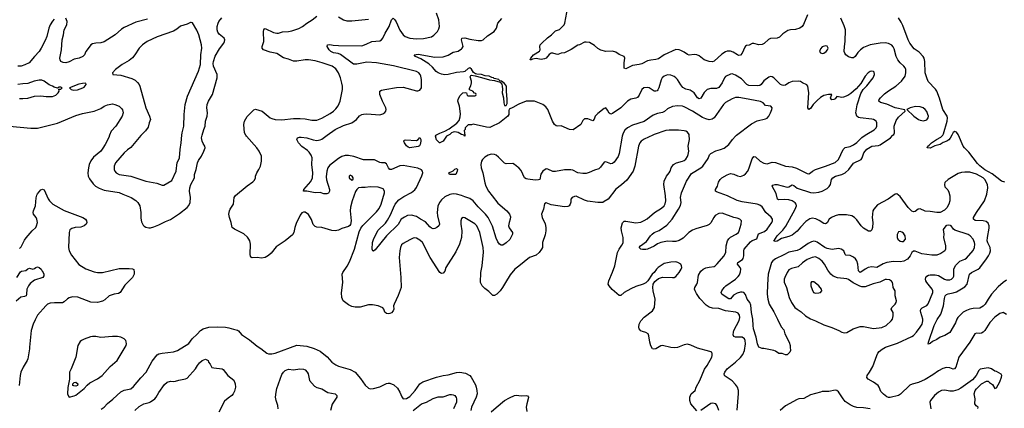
# Model space of a CAD drawing. Header units: inches. Extents: x 1771504 to 1971212, y 471788 to 643615.
# Tile 556 of 587: x 1903994 to 1915844, y 556716 to 561391. Entities that reach past the tile are written whole.
import ezdxf

# ---------------------------------------------------------------- set-up
doc = ezdxf.new("R2010")
doc.units = ezdxf.units.IN
doc.header["$MEASUREMENT"] = 0
for name, color, linetype in [('B9505', 7, 'Continuous'), ('B9506', 7, 'Continuous'), ('B9515', 7, 'Continuous'), ('B9516', 7, 'Continuous')]:
    doc.layers.add(name, color=color, linetype=linetype)

msp = doc.modelspace()

# ---------------------------------------------------------------- linework, layer by layer
at = {"layer": 'B9505', "color": 5}
for points, elevation in [([(1905075, 560000), (1905065, 559975), (1905024, 559890), (1904996, 559844), (1904969, 559811), (1904882, 559738), (1904848, 559692), (1904829, 559650), (1904820, 559610), (1904814, 559550), (1904818, 559510), (1904835, 559475), (1904877, 559417), (1904908, 559390), (1904950, 559365), (1905010, 559342), (1905190, 559313), (1905235, 559290), (1905337, 559250), (1905390, 559217), (1905415, 559190), (1905440, 559150), (1905452, 559070), (1905450, 559002), (1905459, 558959), (1905480, 558920), (1905490, 558908), (1905510, 558895), (1905546, 558886), (1905570, 558887), (1905610, 558898), (1905670, 558922), (1905750, 558965), (1905810, 558988), (1905919, 559061), (1906010, 559133), (1906030, 559157), (1906045, 559190), (1906048, 559252), (1906037, 559330), (1906041, 559370), (1906055, 559410), (1906096, 559490), (1906097, 559530), (1906118, 559590), (1906133, 559670), (1906144, 559696), (1906183, 559750), (1906211, 559810), (1906224, 559850), (1906222, 559870), (1906200, 559900), (1906188, 559928), (1906182, 559970), (1906190, 560000)], 420), ([(1905454, 560000), (1905450, 559996), (1905330, 559852), (1905290, 559825), (1905250, 559790), (1905145, 559670), (1905130, 559630), (1905130, 559590), (1905139, 559570), (1905156, 559550), (1905190, 559529), (1905330, 559507), (1905510, 559448), (1905643, 559423), (1905710, 559399), (1905730, 559400), (1905824, 559456), (1905875, 559570), (1905888, 559672), (1905911, 559709), (1905918, 559730), (1905924, 559830), (1905937, 559910), (1905946, 560000)], 440), ([(1910000, 558426), (1909952, 558388), (1909898, 558322), (1909839, 558230), (1909806, 558170), (1909778, 558130), (1909736, 558090), (1909710, 558073), (1909690, 558073), (1909640, 558120), (1909590, 558156), (1909561, 558190), (1909540, 558230), (1909542, 558350), (1909559, 558430), (1909576, 558596), (1909571, 558650), (1909533, 558830), (1909494, 558910), (1909470, 558935), (1909350, 559007), (1909330, 559012), (1909310, 559001), (1909302, 558970), (1909303, 558930), (1909316, 558850), (1909309, 558770), (1909288, 558690), (1909243, 558597), (1909122, 558410), (1909110, 558367), (1909090, 558340), (1909070, 558336), (1909050, 558350), (1908933, 558530), (1908840, 558710), (1908810, 558738), (1908770, 558761), (1908750, 558765), (1908730, 558761), (1908690, 558744), (1908610, 558697), (1908590, 558681), (1908578, 558650), (1908569, 558610), (1908562, 558530), (1908582, 558290), (1908583, 558170), (1908550, 558073), (1908499, 557970), (1908494, 557950), (1908496, 557910), (1908490, 557890), (1908470, 557865), (1908450, 557855), (1908430, 557852), (1908410, 557858), (1908390, 557873), (1908378, 557910), (1908366, 557926), (1908310, 557950), (1908241, 557961), (1908190, 557961), (1908090, 557931), (1908030, 557931), (1907990, 557942), (1907950, 557962), (1907888, 558010), (1907871, 558050), (1907866, 558106), (1907882, 558230), (1907876, 558330), (1907883, 558350), (1907934, 558426), (1907962, 558478), (1908025, 558630), (1908081, 558839), (1908098, 558882), (1908124, 558916), (1908290, 559078), (1908320, 559120), (1908346, 559170), (1908384, 559310), (1908385, 559330), (1908370, 559355), (1908310, 559378), (1908210, 559382), (1908150, 559372), (1908107, 559373), (1908073, 559367), (1908050, 559350), (1908036, 559324), (1907994, 559210), (1907974, 559134), (1907970, 559090), (1907982, 558970), (1907974, 558926), (1907966, 558914), (1907950, 558902), (1907870, 558878), (1907830, 558858), (1907790, 558852), (1907750, 558855), (1907630, 558890), (1907570, 558896), (1907550, 558903), (1907527, 558927), (1907506, 558986), (1907470, 559049), (1907430, 559076), (1907410, 559076), (1907390, 559067), (1907370, 559039), (1907322, 558938), (1907305, 558890), (1907295, 558830), (1907278, 558802), (1907190, 558730), (1907081, 558659), (1907019, 558581), (1906990, 558555), (1906950, 558531), (1906904, 558524), (1906850, 558529), (1906790, 558526), (1906782, 558530), (1906770, 558548), (1906768, 558568), (1906771, 558690), (1906763, 558730), (1906752, 558752), (1906735, 558775), (1906690, 558815), (1906581, 558870), (1906552, 558892), (1906540, 558950), (1906518, 559010), (1906510, 559050), (1906518, 559090), (1906527, 559110), (1906567, 559170), (1906574, 559250), (1906590, 559275), (1906730, 559393), (1906799, 559441), (1906818, 559462), (1906832, 559490), (1906833, 559510), (1906847, 559550), (1906872, 559588), (1906890, 559630), (1906905, 559690), (1906903, 559750), (1906876, 559810), (1906849, 559849), (1906722, 559990), (1906716, 560000)], 380), ([(1910000, 559607), (1909990, 559618), (1909950, 559650), (1909930, 559659), (1909850, 559658), (1909830, 559666), (1909758, 559738), (1909730, 559760), (1909710, 559768), (1909670, 559774), (1909630, 559763), (1909590, 559736), (1909565, 559710), (1909553, 559687), (1909545, 559650), (1909547, 559610), (1909569, 559549), (1909593, 559430), (1909605, 559390), (1909635, 559330), (1909680, 559270), (1909750, 559185), (1909858, 559090), (1909888, 559050), (1909899, 559019), (1909898, 558990), (1909884, 558950), (1909877, 558910), (1909885, 558885), (1909925, 558830), (1909925, 558810), (1909892, 558748), (1909850, 558706), (1909810, 558677), (1909790, 558679), (1909770, 558689), (1909750, 558717), (1909730, 558763), (1909686, 558906), (1909630, 559010), (1909598, 559050), (1909510, 559139), (1909450, 559210), (1909410, 559240), (1909350, 559259), (1909310, 559277), (1909250, 559293), (1909210, 559297), (1909171, 559289), (1909110, 559260), (1909070, 559224), (1909046, 559190), (1909028, 559148), (1909018, 559070), (1909022, 559030), (1909047, 558930), (1909040, 558910), (1909016, 558890), (1908990, 558879), (1908970, 558876), (1908950, 558881), (1908930, 558897), (1908878, 558958), (1908817, 558990), (1908770, 559025), (1908710, 559039), (1908663, 559037), (1908623, 559017), (1908584, 558990), (1908550, 558926), (1908408, 558792), (1908270, 558621), (1908250, 558605), (1908244, 558610), (1908237, 558630), (1908240, 558710), (1908250, 558747), (1908270, 558790), (1908310, 558859), (1908396, 558944), (1908421, 558979), (1908458, 559042), (1908491, 559129), (1908512, 559170), (1908557, 559223), (1908617, 559263), (1908710, 559311), (1908750, 559346), (1908768, 559372), (1908832, 559512), (1908844, 559550), (1908841, 559570), (1908830, 559584), (1908784, 559604), (1908610, 559637), (1908570, 559632), (1908470, 559588), (1908450, 559590), (1908433, 559610), (1908410, 559658), (1908390, 559668), (1908350, 559667), (1908330, 559672), (1908264, 559704), (1908130, 559705), (1908014, 559746), (1907950, 559757), (1907910, 559757), (1907870, 559744), (1907830, 559721), (1907722, 559638), (1907702, 559610), (1907690, 559570), (1907682, 559502), (1907686, 559466), (1907722, 559350), (1907724, 559330), (1907710, 559303), (1907690, 559297), (1907656, 559296), (1907610, 559312), (1907550, 559310), (1907450, 559330), (1907427, 559327), (1907408, 559330), (1907414, 559350), (1907497, 559443), (1907516, 559490), (1907523, 559550), (1907511, 559650), (1907514, 559730), (1907503, 559763), (1907478, 559798), (1907458, 559818), (1907390, 559866), (1907350, 559910), (1907329, 559950), (1907339, 559970), (1907363, 559977), (1907383, 559977), (1907450, 559969), (1907526, 559946), (1907570, 559938), (1907610, 559944), (1907630, 559953), (1907694, 560000)], 360), ([(1909154, 560000), (1909132, 559988), (1909090, 559928), (1909052, 559908), (1909046, 559910), (1909010, 559946), (1908999, 559990), (1909007, 560000)], 340), ([(1909350, 560000), (1909351, 559989), (1909343, 560000)], 340), ([(1903990, 558638), (1904010, 558660), (1904050, 558737), (1904072, 558768), (1904144, 558850), (1904188, 558890), (1904198, 558910), (1904207, 558950), (1904202, 558990), (1904192, 559010), (1904161, 559050), (1904155, 559070), (1904158, 559090), (1904184, 559150), (1904193, 559247), (1904202, 559278), (1904210, 559296), (1904250, 559345), (1904270, 559351), (1904290, 559345), (1904336, 559236), (1904353, 559210), (1904393, 559173), (1904530, 559094), (1904753, 559013), (1904784, 558990), (1904797, 558970), (1904802, 558950), (1904794, 558930), (1904771, 558910), (1904730, 558896), (1904662, 558890), (1904620, 558880), (1904598, 558862), (1904589, 558831), (1904583, 558650), (1904591, 558611), (1904618, 558558), (1904707, 558447), (1904790, 558394), (1904890, 558357), (1904930, 558348), (1904991, 558349), (1905190, 558398), (1905310, 558397), (1905352, 558392), (1905366, 558386), (1905373, 558353), (1905371, 558330), (1905350, 558290), (1905261, 558199), (1905203, 558110), (1905183, 558097), (1905130, 558090), (1905071, 558070), (1905018, 558022), (1904990, 558004), (1904930, 557988), (1904850, 557992), (1904692, 558052), (1904630, 558055), (1904590, 558045), (1904568, 558032), (1904530, 557996), (1904510, 557985), (1904414, 557986), (1904359, 557981), (1904330, 557967), (1904310, 557950), (1904210, 557836), (1904178, 557782), (1904154, 557730), (1904133, 557650), (1904110, 557450), (1904112, 557430), (1904093, 557310), (1904085, 557290), (1904036, 557210), (1904009, 557151), (1903999, 557110), (1903988, 556992)], 380), ([(1903959, 558290), (1904002, 558358), (1904015, 558365), (1904068, 558372), (1904090, 558393), (1904110, 558403), (1904150, 558391), (1904170, 558396), (1904190, 558411), (1904210, 558418), (1904230, 558411), (1904251, 558391), (1904264, 558364), (1904278, 558350), (1904285, 558330), (1904285, 558310), (1904271, 558290), (1904170, 558259), (1904121, 558219), (1904098, 558190), (1904081, 558150), (1904076, 558090), (1904070, 558070), (1904050, 558061), (1904006, 558054), (1903950, 558006)], 360), ([(1904974, 556706), (1905010, 556728), (1905050, 556775), (1905116, 556824), (1905210, 556915), (1905250, 556932), (1905330, 556952), (1905363, 556977), (1905450, 557084), (1905515, 557150), (1905590, 557281), (1905650, 557359), (1905670, 557370), (1905710, 557381), (1905844, 557396), (1905895, 557410), (1906030, 557497), (1906070, 557552), (1906130, 557607), (1906170, 557652), (1906203, 557670), (1906270, 557690), (1906370, 557694), (1906470, 557690), (1906510, 557684), (1906566, 557666), (1906615, 557655), (1906629, 557649), (1906663, 557603), (1906761, 557541), (1906850, 557462), (1906896, 557436), (1906970, 557378), (1906990, 557370), (1907030, 557370), (1907070, 557380), (1907330, 557475), (1907450, 557463), (1907537, 557437), (1907610, 557402), (1907694, 557334), (1907752, 557272), (1907797, 557237), (1907830, 557221), (1907970, 557184), (1908030, 557152), (1908095, 557075), (1908153, 556993), (1908190, 556960), (1908210, 556950), (1908253, 556953), (1908330, 556976), (1908410, 557013), (1908430, 557019), (1908450, 557018), (1908498, 556998), (1908540, 556960), (1908570, 556910), (1908592, 556852), (1908610, 556830), (1908650, 556835), (1908690, 556857), (1908754, 556930), (1908808, 557010), (1908845, 557035), (1909010, 557089), (1909090, 557110), (1909150, 557120), (1909250, 557147), (1909290, 557152), (1909359, 557139), (1909410, 557111), (1909429, 557089), (1909478, 556998), (1909488, 556970), (1909497, 556930), (1909500, 556890), (1909486, 556850), (1909430, 556730), (1909425, 556690)], 380), ([(1905380, 556690), (1905430, 556738), (1905489, 556770), (1905550, 556785), (1905570, 556795), (1905619, 556830), (1905638, 556850), (1905670, 556906), (1905738, 557002), (1905770, 557030), (1905810, 557042), (1905850, 557039), (1905870, 557043), (1905910, 557056), (1905989, 557070), (1906010, 557080), (1906109, 557190), (1906132, 557230), (1906157, 557263), (1906190, 557290), (1906230, 557305), (1906261, 557290), (1906267, 557270), (1906287, 557247), (1906308, 557208), (1906330, 557201), (1906430, 557191), (1906443, 557183), (1906499, 557110), (1906570, 557055), (1906588, 557010), (1906590, 556970), (1906578, 556922), (1906563, 556890), (1906547, 556870), (1906502, 556838), (1906460, 556800), (1906390, 556670)], 360), ([(1907104, 556710), (1907102, 556750), (1907080, 556810), (1907074, 556850), (1907081, 556910), (1907090, 556956), (1907150, 557121), (1907168, 557152), (1907190, 557172), (1907230, 557185), (1907290, 557180), (1907366, 557190), (1907410, 557188), (1907430, 557178), (1907455, 557150), (1907464, 557130), (1907482, 557050), (1907543, 556983), (1907570, 556966), (1907631, 556950), (1907704, 556904), (1907790, 556891), (1907810, 556871), (1907810, 556849), (1907754, 556766), (1907736, 556690)], 360), ([(1908730, 556691), (1908830, 556769), (1908890, 556790), (1908970, 556833), (1909030, 556854), (1909090, 556853), (1909170, 556880), (1909190, 556882), (1909210, 556879), (1909230, 556870), (1909245, 556845), (1909249, 556829), (1909249, 556790), (1909213, 556710)], 360), ([(1909670, 556673), (1909730, 556726), (1909830, 556808), (1909890, 556841), (1909950, 556869), (1909970, 556872), (1910000, 556869)], 380)]:
    msp.add_lwpolyline(points, dxfattribs=dict(at, elevation=elevation))
for points, elevation in [([(1908690, 559849), (1908670, 559857), (1908650, 559874), (1908624, 559910), (1908618, 559930), (1908620, 559940), (1908636, 559944), (1908770, 559939), (1908789, 559950), (1908810, 559972), (1908821, 559950), (1908821, 559930), (1908815, 559890), (1908806, 559874), (1908790, 559864)], 340), ([(1909230, 559527), (1909166, 559530), (1909158, 559550), (1909210, 559572), (1909230, 559594), (1909250, 559602), (1909262, 559590), (1909258, 559570), (1909242, 559530)], 340), ([(1907970, 559519), (1907958, 559510), (1907961, 559490), (1907990, 559462), (1908008, 559472), (1908009, 559490), (1907995, 559510)], 380), ([(1905110, 557580), (1904970, 557567), (1904910, 557578), (1904870, 557578), (1904846, 557574), (1904770, 557547), (1904736, 557530), (1904722, 557518), (1904695, 557470), (1904668, 557330), (1904614, 557190), (1904594, 557150), (1904592, 557068), (1904572, 556968), (1904569, 556890), (1904580, 556860), (1904591, 556851), (1904650, 556864), (1904670, 556875), (1904770, 556955), (1904805, 556995), (1904837, 557023), (1904930, 557072), (1904988, 557110), (1905081, 557219), (1905165, 557290), (1905274, 557470), (1905278, 557490), (1905277, 557517), (1905272, 557532), (1905253, 557550), (1905210, 557570), (1905170, 557578)], 420), ([(1904670, 556984), (1904645, 556985), (1904633, 556990), (1904633, 557010), (1904650, 557027), (1904670, 557030), (1904695, 557010), (1904690, 556990)], 420)]:
    msp.add_lwpolyline(points, close=True, dxfattribs=dict(at, elevation=elevation))
at = {"layer": 'B9506', "color": 5}
for points, elevation in [([(1907694, 560000), (1907790, 560070), (1907890, 560119), (1907991, 560149), (1908046, 560190), (1908085, 560235), (1908110, 560249), (1908130, 560256), (1908170, 560258), (1908330, 560246), (1908363, 560257), (1908390, 560276), (1908401, 560290), (1908406, 560310), (1908401, 560330), (1908361, 560410), (1908330, 560490), (1908329, 560530), (1908350, 560542), (1908388, 560552), (1908530, 560576), (1908610, 560581), (1908770, 560535), (1908785, 560535), (1908810, 560545), (1908829, 560571), (1908830, 560670), (1908822, 560710), (1908815, 560730), (1908798, 560750), (1908770, 560768), (1908494, 560834), (1908290, 560874), (1908170, 560879), (1908050, 560855), (1908010, 560857), (1907854, 560974), (1907825, 560985), (1907770, 560993), (1907738, 561010), (1907720, 561030), (1907696, 561070), (1907698, 561090), (1907727, 561093), (1907765, 561085), (1907830, 561080), (1908110, 561077), (1908165, 561095), (1908230, 561130), (1908330, 561137), (1908350, 561150), (1908364, 561170), (1908393, 561230), (1908442, 561310), (1908470, 561391), (1908490, 561408), (1908510, 561388), (1908524, 561364), (1908570, 561266), (1908607, 561210), (1908634, 561190), (1908691, 561170), (1908770, 561162), (1908855, 561165), (1908950, 561186), (1908977, 561203), (1909024, 561250), (1909039, 561281), (1909045, 561310), (1909040, 561390), (1909011, 561470)], 360), ([(1904410, 561396), (1904387, 561373), (1904359, 561330), (1904343, 561290), (1904319, 561190), (1904301, 561139), (1904253, 561047), (1904230, 561010), (1904170, 560950), (1904107, 560873), (1904054, 560846), (1904010, 560832), (1903972, 560832)], 420), ([(1905530, 561399), (1905390, 561362), (1905250, 561298), (1905221, 561279), (1905143, 561210), (1905010, 561124), (1904970, 561112), (1904910, 561110), (1904870, 561102), (1904850, 561090), (1904804, 561030), (1904790, 561010), (1904774, 560970), (1904755, 560950), (1904711, 560929), (1904650, 560917), (1904590, 560885), (1904550, 560874), (1904517, 560877), (1904490, 560890), (1904480, 560910), (1904478, 560930), (1904495, 561030), (1904505, 561150), (1904521, 561210), (1904530, 561270), (1904561, 561330), (1904564, 561370), (1904550, 561409)], 420), ([(1905946, 560000), (1905949, 560031), (1905969, 560111), (1905975, 560250), (1905987, 560370), (1906013, 560470), (1906147, 560770), (1906169, 560850), (1906172, 560970), (1906185, 561050), (1906183, 561090), (1906148, 561208), (1906124, 561264), (1906072, 561352), (1906059, 561359), (1906050, 561359), (1906010, 561336), (1905930, 561314), (1905884, 561276), (1905846, 561254), (1905650, 561184), (1905526, 561130), (1905472, 561090), (1905430, 561050), (1905380, 560970), (1905350, 560932), (1905310, 560900), (1905227, 560850), (1905148, 560792), (1905111, 560750), (1905114, 560730), (1905210, 560722), (1905343, 560683), (1905382, 560662), (1905410, 560636), (1905430, 560610), (1905440, 560590), (1905512, 560332), (1905556, 560230), (1905567, 560190), (1905550, 560150), (1905540, 560100), (1905507, 560053), (1905454, 560000)], 440), ([(1906190, 560000), (1906209, 560071), (1906224, 560110), (1906231, 560170), (1906251, 560230), (1906254, 560270), (1906247, 560330), (1906251, 560370), (1906266, 560410), (1906314, 560490), (1906371, 560690), (1906369, 560730), (1906328, 560830), (1906324, 560864), (1906327, 560890), (1906346, 560954), (1906399, 561041), (1906449, 561110), (1906459, 561130), (1906462, 561150), (1906453, 561170), (1906395, 561215), (1906380, 561240), (1906372, 561270), (1906370, 561310), (1906381, 561350), (1906390, 561370), (1906425, 561415)], 420), ([(1906716, 560000), (1906700, 560030), (1906690, 560130), (1906700, 560170), (1906730, 560225), (1906810, 560307), (1906830, 560316), (1906910, 560289), (1907010, 560212), (1907030, 560201), (1907070, 560190), (1907150, 560186), (1907290, 560202), (1907370, 560203), (1907430, 560198), (1907510, 560181), (1907570, 560183), (1907630, 560206), (1907730, 560261), (1907770, 560289), (1907800, 560320), (1907825, 560355), (1907850, 560410), (1907877, 560550), (1907879, 560590), (1907871, 560629), (1907853, 560693), (1907831, 560750), (1907799, 560799), (1907754, 560830), (1907633, 560873), (1907550, 560896), (1907470, 560910), (1907430, 560909), (1907330, 560892), (1907290, 560891), (1907230, 560916), (1907170, 560933), (1907090, 560984), (1907010, 561000), (1906928, 561028), (1906912, 561050), (1906912, 561070), (1906932, 561130), (1906930, 561250), (1906932, 561268), (1906940, 561280), (1906950, 561285), (1907050, 561237), (1907090, 561228), (1907110, 561230), (1907155, 561245), (1907230, 561248), (1907270, 561255), (1907353, 561287), (1907397, 561310), (1907450, 561350), (1907515, 561390), (1907570, 561434)], 380), ([(1907830, 561426), (1907890, 561389), (1907930, 561377), (1907990, 561377), (1908190, 561396)], 380), ([(1909007, 560000), (1909010, 560005), (1909050, 560027), (1909112, 560048), (1909164, 560076), (1909255, 560145), (1909281, 560179), (1909296, 560224), (1909298, 560258), (1909288, 560350), (1909268, 560410), (1909270, 560431), (1909290, 560473), (1909329, 560510), (1909355, 560515), (1909371, 560511), (1909378, 560478), (1909390, 560474), (1909470, 560474), (1909482, 560478), (1909486, 560490), (1909482, 560502), (1909467, 560507), (1909446, 560530), (1909409, 560549), (1909409, 560569), (1909423, 560597), (1909430, 560630), (1909430, 560650), (1909416, 560704), (1909422, 560718), (1909430, 560723), (1909477, 560717), (1909550, 560694), (1909648, 560668), (1909710, 560660), (1909778, 560638), (1909795, 560615), (1909800, 560590), (1909806, 560554), (1909801, 560510), (1909815, 560450), (1909819, 560390), (1909830, 560358), (1909850, 560358), (1909859, 560381), (1909861, 560430), (1909851, 560530), (1909851, 560590), (1909830, 560624), (1909794, 560650), (1909774, 560654), (1909763, 560663), (1909761, 560670), (1909703, 560683), (1909697, 560690), (1909675, 560695), (1909645, 560710), (1909595, 560715), (1909553, 560730), (1909494, 560734), (1909479, 560739), (1909457, 560757), (1909430, 560797), (1909410, 560810), (1909390, 560804), (1909352, 560768), (1909336, 560764), (1909250, 560756), (1909150, 560730), (1909110, 560728), (1909070, 560735), (1909031, 560751), (1909007, 560767), (1908961, 560821), (1908919, 560859), (1908821, 560921), (1908759, 560950), (1908742, 560970), (1908790, 560977), (1908990, 560941), (1909090, 560943), (1909150, 560964), (1909210, 560999), (1909270, 561014), (1909310, 561039), (1909321, 561050), (1909330, 561070), (1909311, 561150), (1909314, 561166), (1909319, 561170), (1909350, 561171), (1909410, 561156), (1909510, 561140), (1909550, 561142), (1909570, 561150), (1909623, 561197), (1909705, 561250), (1909732, 561288), (1909750, 561350), (1909796, 561404)], 340), ([(1903990, 560443), (1904030, 560442), (1904090, 560448), (1904170, 560471), (1904250, 560476), (1904313, 560467), (1904390, 560467), (1904430, 560485), (1904458, 560510), (1904468, 560530), (1904466, 560554), (1904490, 560554), (1904506, 560570), (1904490, 560578), (1904470, 560578), (1904450, 560566), (1904410, 560579), (1904390, 560593), (1904350, 560609), (1904290, 560652), (1904262, 560662), (1904230, 560665), (1904166, 560650), (1904090, 560623), (1904030, 560621), (1903972, 560610)], 440), ([(1903870, 560110), (1904128, 560088), (1904210, 560087), (1904450, 560146), (1904670, 560238), (1904750, 560261), (1904890, 560292), (1904970, 560323), (1905010, 560350), (1905050, 560367), (1905110, 560377), (1905137, 560370), (1905190, 560349), (1905221, 560321), (1905230, 560306), (1905238, 560270), (1905229, 560230), (1905149, 560110), (1905095, 560050), (1905075, 560000)], 420), ([(1910000, 560373), (1909992, 560370), (1909930, 560333), (1909886, 560314), (1909881, 560299), (1909880, 560250), (1909870, 560230), (1909770, 560152), (1909670, 560103), (1909650, 560096), (1909610, 560097), (1909450, 560134), (1909430, 560128), (1909393, 560127), (1909354, 560090), (1909354, 560070), (1909344, 560056), (1909350, 560000)], 340), ([(1909343, 560000), (1909342, 560002), (1909310, 560009), (1909270, 560034), (1909230, 560042), (1909210, 560038), (1909190, 560028), (1909170, 560008), (1909154, 560000)], 340)]:
    msp.add_lwpolyline(points, dxfattribs=dict(at, elevation=elevation))
at = {"layer": 'B9506', "color": 5, "elevation": 440}
msp.add_lwpolyline([(1904790, 560626), (1904750, 560624), (1904706, 560614), (1904594, 560570), (1904614, 560550), (1904645, 560545), (1904690, 560548), (1904755, 560570), (1904770, 560581), (1904794, 560610)], close=True, dxfattribs=at)
at = {"layer": 'B9515', "color": 5}
for points, elevation in [([(1911248, 560000), (1911245, 559990), (1911210, 559781), (1911195, 559745), (1911150, 559677), (1911130, 559661), (1911110, 559656), (1911050, 559681), (1911030, 559676), (1910985, 559615), (1910963, 559597), (1910910, 559581), (1910848, 559552), (1910810, 559541), (1910770, 559540), (1910710, 559547), (1910650, 559580), (1910626, 559586), (1910550, 559586), (1910444, 559564), (1910410, 559566), (1910350, 559592), (1910330, 559595), (1910291, 559570), (1910266, 559534), (1910252, 559468), (1910237, 559463), (1910198, 559462), (1910111, 559471), (1910090, 559476), (1910070, 559489), (1910030, 559575), (1910000, 559607)], 360), ([(1911612, 560000), (1911510, 559953), (1911474, 559930), (1911458, 559910), (1911442, 559870), (1911397, 559630), (1911376, 559570), (1911299, 559461), (1911236, 559404), (1911167, 559353), (1911076, 559230), (1911030, 559202), (1911010, 559193), (1910950, 559191), (1910827, 559207), (1910790, 559218), (1910690, 559267), (1910670, 559265), (1910642, 559250), (1910628, 559230), (1910626, 559194), (1910617, 559170), (1910608, 559152), (1910590, 559142), (1910550, 559140), (1910390, 559162), (1910330, 559186), (1910310, 559175), (1910299, 559110), (1910275, 559050), (1910282, 559010), (1910317, 558937), (1910326, 558890), (1910327, 558850), (1910319, 558801), (1910287, 558710), (1910284, 558650), (1910275, 558630), (1910245, 558590), (1910210, 558558), (1910130, 558530), (1910000, 558426)], 380), ([(1912145, 556685), (1912072, 556770), (1912060, 556810), (1912060, 556850), (1912077, 556890), (1912122, 556930), (1912136, 556970), (1912180, 557050), (1912234, 557186), (1912266, 557230), (1912323, 557330), (1912329, 557350), (1912329, 557370), (1912322, 557390), (1912300, 557400), (1912150, 557438), (1912070, 557476), (1912030, 557487), (1911990, 557478), (1911910, 557448), (1911870, 557444), (1911829, 557449), (1911730, 557471), (1911710, 557466), (1911650, 557431), (1911626, 557426), (1911610, 557432), (1911590, 557467), (1911578, 557510), (1911567, 557587), (1911557, 557610), (1911530, 557629), (1911490, 557638), (1911470, 557648), (1911450, 557670), (1911444, 557690), (1911448, 557730), (1911469, 557770), (1911509, 557811), (1911611, 557889), (1911633, 557927), (1911642, 558030), (1911618, 558130), (1911612, 558170), (1911619, 558210), (1911637, 558243), (1911681, 558279), (1911730, 558295), (1911852, 558288), (1911870, 558290), (1911890, 558302), (1911932, 558350), (1911955, 558390), (1911961, 558410), (1911959, 558430), (1911949, 558449), (1911915, 558470), (1911890, 558476), (1911830, 558474), (1911750, 558458), (1911678, 558410), (1911658, 558390), (1911631, 558350), (1911605, 558330), (1911555, 558250), (1911530, 558226), (1911498, 558210), (1911410, 558180), (1911350, 558153), (1911270, 558107), (1911230, 558071), (1911210, 558071), (1911125, 558145), (1911087, 558190), (1911077, 558210), (1911084, 558250), (1911130, 558355), (1911156, 558430), (1911189, 558590), (1911207, 558630), (1911242, 558678), (1911255, 558705), (1911256, 558770), (1911236, 558850), (1911233, 558887), (1911250, 558947), (1911270, 558966), (1911290, 558969), (1911410, 558949), (1911470, 558957), (1911510, 558974), (1911544, 558996), (1911632, 559070), (1911717, 559123), (1911751, 559150), (1911764, 559176), (1911769, 559210), (1911766, 559270), (1911746, 559410), (1911750, 559450), (1911777, 559510), (1911812, 559550), (1911823, 559570), (1911835, 559610), (1911864, 559650), (1911898, 559670), (1911970, 559688), (1911990, 559698), (1912010, 559715), (1912030, 559746), (1912039, 559770), (1912045, 559810), (1912038, 559870), (1912057, 559950), (1912051, 560000)], 380), ([(1912628, 556692), (1912646, 556894), (1912645, 556930), (1912633, 556970), (1912610, 557004), (1912570, 557046), (1912483, 557103), (1912477, 557110), (1912474, 557130), (1912481, 557150), (1912510, 557190), (1912610, 557270), (1912670, 557327), (1912697, 557363), (1912717, 557410), (1912729, 557490), (1912725, 557530), (1912716, 557550), (1912690, 557570), (1912607, 557570), (1912590, 557580), (1912581, 557601), (1912583, 557630), (1912590, 557650), (1912651, 557771), (1912660, 557810), (1912657, 557837), (1912641, 557861), (1912614, 557874), (1912490, 557889), (1912410, 557915), (1912330, 557921), (1912290, 557934), (1912257, 557957), (1912178, 558038), (1912138, 558098), (1912122, 558130), (1912117, 558150), (1912119, 558170), (1912145, 558210), (1912152, 558228), (1912163, 558317), (1912190, 558367), (1912218, 558390), (1912250, 558404), (1912290, 558415), (1912350, 558423), (1912363, 558430), (1912390, 558453), (1912470, 558548), (1912494, 558590), (1912495, 558670), (1912512, 558730), (1912527, 558753), (1912547, 558773), (1912618, 558810), (1912643, 558830), (1912653, 558850), (1912676, 558930), (1912681, 558970), (1912662, 558990), (1912630, 559004), (1912590, 559012), (1912450, 559062), (1912410, 559061), (1912365, 559035), (1912347, 559013), (1912311, 558949), (1912290, 558927), (1912266, 558914), (1912130, 558873), (1912090, 558857), (1912048, 558832), (1911977, 558763), (1911930, 558735), (1911890, 558723), (1911850, 558722), (1911790, 558727), (1911710, 558711), (1911670, 558694), (1911630, 558668), (1911551, 558630), (1911530, 558626), (1911490, 558625), (1911468, 558630), (1911449, 558650), (1911466, 558670), (1911538, 558722), (1911585, 558790), (1911604, 558810), (1911630, 558829), (1911690, 558855), (1911781, 558919), (1911848, 558992), (1911923, 559110), (1911945, 559155), (1911954, 559190), (1911948, 559250), (1911957, 559310), (1912020, 559450), (1912081, 559539), (1912191, 559609), (1912215, 559630), (1912279, 559721), (1912296, 559764), (1912310, 559783), (1912370, 559815), (1912430, 559828), (1912473, 559847), (1912530, 559890), (1912572, 559950), (1912607, 559990), (1912620, 560000)], 360), ([(1915870, 557844), (1915830, 557869), (1915790, 557856), (1915730, 557813), (1915670, 557747), (1915610, 557651), (1915590, 557630), (1915570, 557619), (1915550, 557615), (1915510, 557618), (1915490, 557610), (1915430, 557510), (1915298, 557330), (1915260, 557210), (1915243, 557190), (1915230, 557186), (1915190, 557201), (1915150, 557207), (1915104, 557196), (1915052, 557168), (1914983, 557117), (1914890, 557061), (1914810, 557026), (1914733, 557007), (1914705, 556995), (1914593, 556887), (1914570, 556871), (1914470, 556847), (1914450, 556847), (1914430, 556855), (1914390, 556884), (1914359, 556919), (1914338, 556970), (1914324, 556990), (1914271, 557031), (1914206, 557066), (1914190, 557085), (1914192, 557110), (1914222, 557150), (1914262, 557218), (1914310, 557351), (1914322, 557378), (1914339, 557401), (1914373, 557427), (1914413, 557450), (1914559, 557501), (1914730, 557580), (1914750, 557593), (1914787, 557630), (1914832, 557690), (1914854, 557730), (1914865, 557770), (1914865, 557790), (1914838, 557870), (1914835, 557890), (1914840, 557910), (1914855, 557925), (1914910, 557954), (1914929, 557971), (1914984, 558110), (1914984, 558130), (1914976, 558150), (1914910, 558230), (1914899, 558250), (1914895, 558270), (1914899, 558290), (1914913, 558307), (1914930, 558316), (1914950, 558320), (1915010, 558321), (1915052, 558312), (1915125, 558270), (1915150, 558262), (1915190, 558263), (1915210, 558270), (1915230, 558290), (1915235, 558305), (1915238, 558390), (1915244, 558410), (1915261, 558439), (1915310, 558487), (1915370, 558509), (1915390, 558521), (1915470, 558614), (1915484, 558650), (1915488, 558690), (1915485, 558710), (1915468, 558750), (1915432, 558790), (1915407, 558807), (1915250, 558858), (1915231, 558871), (1915204, 558910), (1915195, 558915), (1915170, 558921), (1915150, 558916), (1915140, 558910), (1915106, 558866), (1915114, 558810), (1915112, 558770), (1915138, 558670), (1915138, 558630), (1915128, 558610), (1915081, 558579), (1915030, 558560), (1914970, 558559), (1914853, 558573), (1914770, 558606), (1914750, 558605), (1914730, 558589), (1914709, 558550), (1914678, 558510), (1914635, 558485), (1914590, 558479), (1914510, 558482), (1914430, 558470), (1914385, 558455), (1914310, 558410), (1914250, 558419), (1914205, 558410), (1914169, 558391), (1914130, 558360), (1914110, 558350), (1914090, 558369), (1914080, 558450), (1914068, 558488), (1914054, 558514), (1914030, 558535), (1913990, 558554), (1913937, 558557), (1913927, 558567), (1913913, 558610), (1913882, 558630), (1913850, 558639), (1913772, 558628), (1913710, 558637), (1913683, 558650), (1913590, 558716), (1913570, 558724), (1913550, 558725), (1913522, 558718), (1913482, 558698), (1913387, 558630), (1913350, 558616), (1913250, 558595), (1913190, 558561), (1913090, 558516), (1913058, 558490), (1913042, 558470), (1913003, 558330), (1912993, 558207), (1912990, 558090), (1912996, 558030), (1913012, 557970), (1913070, 557875), (1913116, 557790), (1913157, 557697), (1913190, 557661), (1913204, 557610), (1913255, 557510), (1913266, 557470), (1913265, 557450), (1913272, 557410), (1913262, 557390), (1913230, 557358), (1913210, 557358), (1913170, 557374), (1913130, 557374), (1913090, 557405), (1913070, 557413), (1912950, 557434), (1912930, 557434), (1912890, 557453), (1912872, 557490), (1912856, 557570), (1912827, 557670), (1912821, 557710), (1912819, 557790), (1912803, 557870), (1912795, 557955), (1912782, 557990), (1912748, 558030), (1912730, 558083), (1912710, 558107), (1912690, 558114), (1912670, 558114), (1912630, 558102), (1912585, 558075), (1912550, 558032), (1912530, 558034), (1912473, 558070), (1912445, 558090), (1912437, 558110), (1912445, 558130), (1912473, 558170), (1912494, 558190), (1912610, 558270), (1912640, 558300), (1912657, 558323), (1912670, 558359), (1912671, 558390), (1912665, 558410), (1912633, 558450), (1912635, 558470), (1912693, 558507), (1912701, 558519), (1912709, 558550), (1912708, 558610), (1912714, 558630), (1912790, 558720), (1912810, 558735), (1912864, 558756), (1912886, 558814), (1912956, 558844), (1912990, 558870), (1913044, 558950), (1913052, 558970), (1913053, 558990), (1913037, 559017), (1912972, 559072), (1912930, 559138), (1912900, 559160), (1912870, 559170), (1912690, 559201), (1912630, 559217), (1912511, 559271), (1912380, 559320), (1912369, 559330), (1912369, 559350), (1912391, 559389), (1912405, 559435), (1912423, 559470), (1912444, 559490), (1912510, 559526), (1912550, 559539), (1912590, 559533), (1912633, 559513), (1912670, 559504), (1912710, 559520), (1912730, 559538), (1912756, 559570), (1912775, 559610), (1912810, 559719), (1912830, 559745), (1912850, 559740), (1912907, 559687), (1912950, 559663), (1912990, 559657), (1913050, 559676), (1913090, 559674), (1913209, 559629), (1913290, 559619), (1913343, 559603), (1913470, 559541), (1913490, 559538), (1913510, 559547), (1913535, 559570), (1913571, 559589), (1913693, 559627), (1913810, 559671), (1913850, 559710), (1913905, 559830), (1913917, 559843), (1913930, 559853), (1913990, 559867), (1914030, 559885), (1914070, 559915), (1914130, 559974), (1914168, 560000)], 340), ([(1915870, 558258), (1915830, 558230), (1915770, 558178), (1915690, 558090), (1915648, 558030), (1915613, 557970), (1915590, 557945), (1915550, 557920), (1915470, 557916), (1915430, 557908), (1915387, 557893), (1915350, 557874), (1915285, 557810), (1915273, 557790), (1915257, 557743), (1915190, 557626), (1915130, 557593), (1915070, 557572), (1915030, 557544), (1914979, 557521), (1914950, 557494), (1914929, 557489), (1914930, 557512), (1914998, 557710), (1915036, 557784), (1915079, 557850), (1915113, 557950), (1915123, 558037), (1915132, 558068), (1915150, 558084), (1915168, 558092), (1915230, 558104), (1915270, 558117), (1915370, 558176), (1915396, 558210), (1915423, 558330), (1915448, 558350), (1915530, 558388), (1915550, 558407), (1915630, 558512), (1915655, 558550), (1915670, 558583), (1915676, 558610), (1915673, 558650), (1915645, 558705), (1915639, 558730), (1915641, 558770), (1915663, 558883), (1915661, 558910), (1915650, 558943), (1915624, 558964), (1915590, 558970), (1915494, 558974), (1915472, 558990), (1915475, 559010), (1915510, 559070), (1915605, 559210), (1915635, 559290), (1915646, 559370), (1915643, 559410), (1915611, 559470), (1915591, 559490), (1915510, 559532), (1915430, 559555), (1915370, 559557), (1915328, 559552), (1915290, 559542), (1915170, 559470), (1915130, 559432), (1915123, 559410), (1915130, 559382), (1915163, 559343), (1915177, 559317), (1915190, 559270), (1915188, 559210), (1915176, 559170), (1915153, 559127), (1915122, 559098), (1915070, 559073), (1915030, 559071), (1914950, 559085), (1914890, 559088), (1914830, 559115), (1914809, 559111), (1914770, 559083), (1914750, 559081), (1914730, 559088), (1914687, 559130), (1914590, 559264), (1914550, 559294), (1914530, 559292), (1914448, 559230), (1914318, 559162), (1914273, 559110), (1914262, 559090), (1914253, 559010), (1914262, 558950), (1914259, 558890), (1914250, 558864), (1914232, 558848), (1914210, 558847), (1914150, 558881), (1914122, 558910), (1914070, 558984), (1914042, 559010), (1914010, 559030), (1913945, 559045), (1913850, 559042), (1913807, 559033), (1913764, 559010), (1913737, 558990), (1913710, 558946), (1913690, 558937), (1913670, 558940), (1913617, 558977), (1913575, 558995), (1913530, 559002), (1913504, 558996), (1913456, 558964), (1913390, 558896), (1913352, 558848), (1913290, 558800), (1913250, 558782), (1913163, 558757), (1913110, 558727), (1913090, 558721), (1913070, 558726), (1913110, 558790), (1913180, 558860), (1913215, 558905), (1913327, 559110), (1913341, 559150), (1913338, 559170), (1913328, 559188), (1913290, 559213), (1913250, 559223), (1913193, 559227), (1913130, 559224), (1913113, 559233), (1913100, 559300), (1913049, 559390), (1913059, 559401), (1913086, 559410), (1913112, 559408), (1913230, 559376), (1913250, 559380), (1913290, 559404), (1913310, 559396), (1913350, 559365), (1913510, 559312), (1913550, 559309), (1913610, 559316), (1913650, 559329), (1913710, 559360), (1913737, 559383), (1913753, 559410), (1913765, 559470), (1913779, 559490), (1913812, 559510), (1913890, 559530), (1913930, 559549), (1913973, 559590), (1914030, 559663), (1914120, 559710), (1914133, 559730), (1914154, 559790), (1914190, 559835), (1914250, 559868), (1914330, 559878), (1914350, 559885), (1914473, 559970), (1914504, 560000)], 320), ([(1915213, 560000), (1915194, 559966), (1915175, 559945), (1915151, 559929), (1915108, 559912), (1915070, 559890), (1915008, 559872), (1914950, 559846), (1914914, 559850), (1914923, 559870), (1914940, 559880), (1914968, 559910), (1915027, 559950), (1915081, 559979), (1915101, 559999), (1915102, 560000)], 280), ([(1915850, 559438), (1915811, 559450), (1915697, 559537), (1915610, 559585), (1915550, 559634), (1915522, 559662), (1915417, 559797), (1915364, 559850), (1915350, 559871), (1915294, 560000)], 280), ([(1915527, 556713), (1915528, 556730), (1915506, 556746), (1915489, 556770), (1915495, 556830), (1915482, 556890), (1915495, 556930), (1915509, 556951), (1915569, 557011), (1915630, 557042), (1915650, 557042), (1915665, 557025), (1915702, 557002), (1915730, 556954), (1915750, 556962), (1915790, 557035), (1915812, 557090), (1915813, 557110), (1915805, 557125), (1915750, 557159), (1915730, 557162), (1915688, 557190), (1915650, 557204), (1915555, 557185), (1915538, 557170), (1915506, 557110), (1915462, 557058), (1915322, 556958), (1915284, 556936), (1915230, 556921), (1915190, 556922), (1915128, 556932), (1915086, 556930), (1915051, 556910), (1915004, 556870), (1914954, 556810), (1914948, 556790), (1914959, 556710)], 360), ([(1910000, 556869), (1910030, 556865), (1910090, 556870), (1910105, 556865), (1910116, 556850), (1910115, 556830), (1910096, 556770), (1910091, 556730), (1910097, 556677)], 380), ([(1914231, 556711), (1914150, 556721), (1914070, 556726), (1914030, 556738), (1913990, 556757), (1913930, 556798), (1913903, 556830), (1913850, 556912), (1913830, 556928), (1913810, 556934), (1913730, 556917), (1913650, 556916), (1913630, 556911), (1913510, 556878), (1913430, 556835), (1913370, 556828), (1913350, 556821), (1913210, 556745), (1913145, 556690)], 360), ([(1912409, 556689), (1912390, 556745), (1912370, 556770), (1912330, 556778), (1912310, 556772), (1912190, 556690)], 380)]:
    msp.add_lwpolyline(points, dxfattribs=dict(at, elevation=elevation))
for points, elevation in [([(1914590, 558843), (1914570, 558839), (1914555, 558805), (1914554, 558770), (1914563, 558750), (1914590, 558727), (1914610, 558722), (1914630, 558724), (1914653, 558750), (1914649, 558790), (1914643, 558803), (1914630, 558821), (1914610, 558835)], 340), ([(1913570, 558537), (1913530, 558532), (1913470, 558506), (1913415, 558465), (1913364, 558416), (1913284, 558396), (1913250, 558380), (1913229, 558351), (1913201, 558290), (1913194, 558270), (1913194, 558234), (1913221, 558170), (1913253, 558050), (1913282, 557990), (1913324, 557930), (1913350, 557907), (1913397, 557877), (1913450, 557830), (1913513, 557793), (1913570, 557770), (1913670, 557719), (1913768, 557688), (1913853, 557653), (1913890, 557630), (1913917, 557623), (1913950, 557628), (1914024, 557670), (1914110, 557700), (1914150, 557700), (1914270, 557676), (1914370, 557687), (1914423, 557710), (1914481, 557770), (1914497, 557790), (1914506, 557830), (1914506, 557870), (1914483, 557910), (1914489, 557930), (1914532, 557968), (1914543, 557990), (1914546, 558010), (1914530, 558070), (1914529, 558129), (1914507, 558170), (1914504, 558210), (1914497, 558230), (1914485, 558245), (1914461, 558261), (1914427, 558267), (1914410, 558264), (1914346, 558234), (1914267, 558213), (1914170, 558179), (1914130, 558177), (1914104, 558184), (1914024, 558224), (1913970, 558265), (1913950, 558273), (1913836, 558284), (1913784, 558304), (1913756, 558330), (1913719, 558379), (1913678, 558450), (1913650, 558487), (1913610, 558520)], 360), ([(1913524, 558236), (1913514, 558226), (1913515, 558190), (1913530, 558146), (1913548, 558110), (1913570, 558099), (1913610, 558104), (1913630, 558110), (1913649, 558130), (1913644, 558150), (1913612, 558190), (1913589, 558210), (1913550, 558236)], 380)]:
    msp.add_lwpolyline(points, close=True, dxfattribs=dict(at, elevation=elevation))
at = {"layer": 'B9516', "color": 5}
for points, elevation in [([(1913474, 561450), (1913426, 561334), (1913409, 561311), (1913381, 561290), (1913330, 561275), (1913270, 561269), (1913239, 561261), (1913179, 561221), (1913140, 561180), (1913110, 561170), (1913030, 561164), (1913007, 561153), (1912955, 561105), (1912930, 561094), (1912890, 561089), (1912830, 561103), (1912810, 561103), (1912775, 561085), (1912741, 561079), (1912728, 561072), (1912720, 561060), (1912690, 560989), (1912670, 560965), (1912650, 560962), (1912631, 560969), (1912581, 561001), (1912550, 561013), (1912510, 561012), (1912490, 561006), (1912444, 560976), (1912350, 560892), (1912330, 560885), (1912290, 560890), (1912230, 560907), (1912170, 560956), (1912144, 560970), (1912110, 560974), (1912050, 560964), (1912030, 560971), (1911990, 561001), (1911950, 561021), (1911930, 561030), (1911891, 561031), (1911752, 560968), (1911680, 560920), (1911650, 560911), (1911590, 560906), (1911550, 560897), (1911481, 560859), (1911450, 560850), (1911370, 560839), (1911290, 560800), (1911270, 560809), (1911267, 560827), (1911267, 560873), (1911277, 560930), (1911269, 560950), (1911210, 560974), (1911170, 561001), (1911130, 561013), (1911050, 561007), (1910986, 561026), (1910950, 561045), (1910910, 561081), (1910870, 561106), (1910850, 561116), (1910810, 561121), (1910790, 561121), (1910730, 561090), (1910710, 561084), (1910630, 561032), (1910550, 560992), (1910510, 560987), (1910470, 560973), (1910450, 560975), (1910410, 560990), (1910390, 560990), (1910366, 560974), (1910329, 560930), (1910310, 560919), (1910270, 560913), (1910210, 560924), (1910164, 560916), (1910150, 560908), (1910138, 560910), (1910144, 560930), (1910176, 560970), (1910249, 561011), (1910259, 561030), (1910253, 561070), (1910257, 561090), (1910276, 561110), (1910346, 561174), (1910395, 561210), (1910443, 561257), (1910490, 561273), (1910545, 561330), (1910556, 561350), (1910590, 561542)], 320), ([(1914504, 560000), (1914515, 560010), (1914522, 560030), (1914519, 560110), (1914542, 560178), (1914570, 560219), (1914649, 560290), (1914648, 560308), (1914530, 560332), (1914430, 560374), (1914354, 560394), (1914332, 560410), (1914338, 560430), (1914353, 560450), (1914402, 560498), (1914450, 560535), (1914540, 560590), (1914605, 560650), (1914649, 560710), (1914660, 560750), (1914658, 560790), (1914651, 560811), (1914633, 560833), (1914590, 560871), (1914562, 560910), (1914544, 560950), (1914519, 561039), (1914505, 561065), (1914490, 561084), (1914450, 561105), (1914410, 561111), (1914350, 561107), (1914230, 561087), (1914150, 561056), (1914112, 561030), (1914082, 560998), (1914050, 560950), (1914030, 560931), (1914009, 560931), (1913970, 560946), (1913938, 560970), (1913924, 560990), (1913918, 561010), (1913920, 561070), (1913929, 561130), (1913931, 561270), (1913917, 561317), (1913878, 561410)], 320), ([(1915102, 560000), (1915110, 560016), (1915155, 560170), (1915159, 560210), (1915155, 560230), (1915103, 560310), (1915065, 560445), (1915030, 560530), (1915015, 560555), (1914929, 560649), (1914910, 560692), (1914891, 560751), (1914889, 560890), (1914878, 560930), (1914867, 560950), (1914821, 561001), (1914760, 561040), (1914707, 561110), (1914685, 561150), (1914621, 561321), (1914602, 561362), (1914572, 561412)], 280), ([(1914168, 560000), (1914190, 560015), (1914276, 560064), (1914301, 560090), (1914310, 560110), (1914311, 560150), (1914301, 560170), (1914290, 560180), (1914271, 560191), (1914250, 560196), (1914110, 560210), (1914090, 560216), (1914070, 560230), (1914057, 560270), (1914074, 560366), (1914117, 560503), (1914147, 560553), (1914190, 560596), (1914266, 560690), (1914281, 560730), (1914278, 560758), (1914269, 560769), (1914250, 560772), (1914230, 560766), (1914204, 560750), (1914168, 560710), (1914116, 560624), (1914060, 560560), (1913995, 560505), (1913959, 560481), (1913910, 560458), (1913890, 560455), (1913830, 560466), (1913810, 560440), (1913793, 560430), (1913770, 560427), (1913763, 560430), (1913753, 560450), (1913769, 560490), (1913728, 560492), (1913670, 560478), (1913630, 560453), (1913590, 560418), (1913543, 560370), (1913510, 560323), (1913490, 560309), (1913481, 560330), (1913490, 560510), (1913485, 560565), (1913478, 560590), (1913466, 560606), (1913414, 560630), (1913390, 560647), (1913372, 560652), (1913290, 560646), (1913250, 560630), (1913210, 560605), (1913190, 560600), (1913170, 560603), (1913150, 560613), (1913070, 560692), (1913050, 560702), (1913030, 560706), (1913010, 560701), (1912950, 560656), (1912918, 560610), (1912900, 560600), (1912870, 560594), (1912770, 560599), (1912744, 560610), (1912679, 560679), (1912610, 560723), (1912570, 560740), (1912550, 560737), (1912490, 560709), (1912475, 560690), (1912449, 560630), (1912410, 560577), (1912378, 560562), (1912310, 560565), (1912269, 560551), (1912230, 560517), (1912190, 560447), (1912170, 560440), (1912150, 560451), (1912110, 560510), (1912089, 560529), (1912064, 560544), (1912010, 560554), (1911976, 560576), (1911950, 560608), (1911911, 560671), (1911890, 560691), (1911870, 560706), (1911830, 560725), (1911790, 560726), (1911750, 560711), (1911727, 560690), (1911714, 560666), (1911686, 560570), (1911674, 560546), (1911664, 560536), (1911650, 560530), (1911630, 560533), (1911570, 560573), (1911550, 560577), (1911507, 560570), (1911481, 560550), (1911450, 560483), (1911430, 560455), (1911410, 560445), (1911350, 560433), (1911310, 560411), (1911230, 560331), (1911130, 560261), (1911110, 560256), (1911100, 560260), (1911088, 560268), (1911070, 560304), (1911050, 560329), (1911030, 560321), (1910950, 560264), (1910930, 560244), (1910919, 560230), (1910906, 560194), (1910890, 560174), (1910830, 560199), (1910790, 560197), (1910770, 560179), (1910746, 560130), (1910653, 560067), (1910610, 560070), (1910510, 560113), (1910470, 560109), (1910450, 560116), (1910430, 560132), (1910406, 560170), (1910349, 560310), (1910324, 560344), (1910290, 560370), (1910190, 560410), (1910090, 560409), (1910000, 560373)], 340), ([(1912620, 560000), (1912801, 560139), (1912870, 560173), (1912970, 560197), (1912990, 560207), (1913010, 560230), (1913029, 560270), (1913046, 560310), (1913049, 560330), (1913032, 560352), (1912970, 560358), (1912943, 560390), (1912910, 560406), (1912717, 560443), (1912650, 560454), (1912610, 560454), (1912570, 560440), (1912490, 560393), (1912466, 560370), (1912350, 560210), (1912327, 560193), (1912290, 560187), (1912250, 560197), (1912210, 560216), (1912090, 560292), (1911990, 560343), (1911970, 560350), (1911910, 560356), (1911850, 560345), (1911790, 560317), (1911754, 560286), (1911730, 560274), (1911670, 560263), (1911616, 560244), (1911510, 560168), (1911370, 560123), (1911310, 560091), (1911278, 560062), (1911256, 560024), (1911248, 560000)], 360), ([(1912051, 560000), (1912050, 560010), (1912030, 560036), (1912010, 560050), (1911990, 560055), (1911922, 560062), (1911810, 560061), (1911770, 560056), (1911631, 560009), (1911612, 560000)], 380), ([(1915294, 560000), (1915290, 560008), (1915270, 560036), (1915250, 560044), (1915230, 560032), (1915213, 560000)], 280)]:
    msp.add_lwpolyline(points, dxfattribs=dict(at, elevation=elevation))
for points, elevation in [([(1913690, 561075), (1913665, 561070), (1913650, 561063), (1913630, 561042), (1913621, 561010), (1913630, 560991), (1913650, 560985), (1913670, 560988), (1913701, 561010), (1913717, 561030), (1913723, 561050), (1913710, 561073)], 340), ([(1914774, 560346), (1914711, 560330), (1914672, 560310), (1914756, 560230), (1914810, 560192), (1914830, 560183), (1914870, 560176), (1914910, 560187), (1914927, 560210), (1914930, 560230), (1914925, 560250), (1914910, 560285), (1914892, 560310), (1914867, 560330), (1914830, 560344)], 320)]:
    msp.add_lwpolyline(points, close=True, dxfattribs=dict(at, elevation=elevation))

doc.saveas('drawing.dxf')
